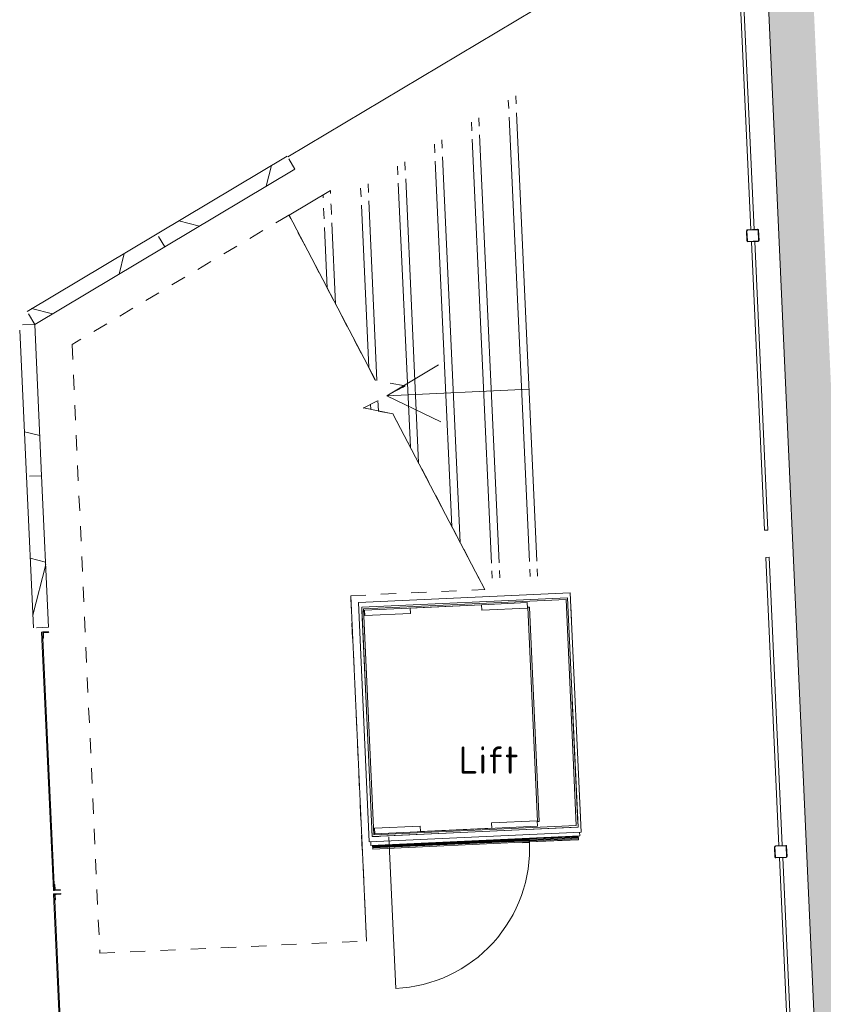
# Model space of a CAD drawing. Header units: metres. Extents: x 127444 to 127966, y 464485 to 464708.
# Tile 399 of 425: x 127898.12 to 127903.42, y 464695.74 to 464702.24. Entities that reach past the tile are written whole.
import ezdxf

# ---------------------------------------------------------------- set-up
doc = ezdxf.new("R2010")
doc.units = ezdxf.units.M
doc.linetypes.add('Dash - Tight', pattern=[0.0045, 0.003, -0.0015])
doc.layers.get('0').update_dxf_attribs({"lineweight": 25})
for name, color, linetype, lineweight in [('A-DETL', 255, 'Continuous', 9), ('A-DETL-THIN', 151, 'Continuous', 9), ('A-FLOR', 192, 'Continuous', 9), ('A-FLOR-HRAL-MBND', 5, 'Continuous', 9), ('A-GENM', 7, 'Continuous', 9), ('A-GLAZ-CURT', 52, 'Continuous', 9), ('A-WALL', 113, 'Continuous', 9), ('B-WE-VH-VERHARDING_BETONSTRAATSTEEN-A-200', 8, 'Continuous', 9), ('G-ANNO-TEXT', 231, 'Continuous', 9), ('G-IMPT', 8, 'Continuous', 9), ('N-WE-GR-BOMENZAND-A-100', 32, 'Continuous', 18), ('Q-SPCQ', 91, 'Continuous', 9), ('S-COLS', 52, 'Continuous', 9), ('S-STRS', 31, 'Continuous', 9), ('S-STRS-MBND', 31, 'Continuous', 9)]:
    doc.layers.add(name, color=color, linetype=linetype, lineweight=lineweight)
doc.styles.add('ISOCPEUR_2', font='isocpeur.ttf', dxfattribs={"height": 0.18})
pattern_1 = [(165.816, (127962.79504, 464656.7747), (-0.196029, -0.775611), []), (255.816, (127962.79504, 464656.7747), (0.775611, -0.196029), [])]

# ---------------------------------------------------------------- blocks, each defined once
blk = doc.blocks.new('Chainlink_Fence - Chainlink_Fence-4383819--2_00_00')
at = {"layer": 'A-GENM'}
for points in [[(0, 40), (0, 0), (40, 0), (36.1, 4), (8.6, 4.6), (5.8, 5.8), (4, 10), (4, 37)], [(1708, 40), (1704, 37), (1703.4, 8.6), (1702.2, 5.8), (1698, 4), (1671, 4), (1668, 0), (1708, 0), (1708, 33.9)]]:
    blk.add_hatch(color=256, dxfattribs=at).paths.add_polyline_path(points)
at = {"layer": 'A-GENM', "lineweight": 13}
for p, q in [((0, 0), (0, -7)), ((1668, 0), (40, 0)), ((1708, -7), (1708, 0)), ((0, -7), (1708, -7))]:
    blk.add_line(p, q, dxfattribs=at)
at = {"layer": 'S-COLS'}
for p, q in [((1, 40), (0, 40)), ((0, 40), (0, 0)), ((0, 0), (40, 0)), ((4, 10), (4, 37)), ((37, 4), (10, 4)), ((40, 0), (40, 1)), ((1668, 0), (1668, 1)), ((1671, 4), (1698, 4)), ((1704, 10), (1704, 37)), ((1707, 40), (1708, 40)), ((1708, 40), (1708, 0)), ((1708, 0), (1668, 0))]:
    blk.add_line(p, q, dxfattribs=at)
for centre, radius, start, end in [((1, 37), 3, 0, 90), ((10, 10), 6, 180, 270), ((37, 1), 3, 0, 90), ((1671, 1), 3, 90, 180), ((1698, 10), 6, 270, 360), ((1707, 37), 3, 90, 180)]:
    blk.add_arc(centre, radius, start, end, dxfattribs=at)
blk = doc.blocks.new('Railing - Railing-3692616--2_00_00')
at = {"layer": 'A-FLOR-HRAL-MBND'}
for p, q in [((36971.1, 77333.9), (36031.6, 75582)), ((36971.1, 77333.9), (36031.6, 75582)), ((36031.6, 75582), (35892.8, 75323.2)), ((36031.6, 75582), (35892.8, 75323.2))]:
    blk.add_line(p, q, dxfattribs=at)
blk = doc.blocks.new('28_3B_staal - kolom - buis vierkant koud - K80x80x3-4850961--2_00_00')
at = {"layer": 'S-COLS'}
h = blk.add_hatch(color=256, dxfattribs=at)
h.paths.add_polyline_path([(38.2, 38.2), (34, 40), (-35.3, 39.5), (-38.5, 37.6), (-40, 32.4), (-39.5, -35.3), (-37.2, -38.7), (-34, -40), (34, -40), (38.5, -37.6), (40, -34), (39.5, 35.3)])
h.paths.add_polyline_path([(36.1, 36.1), (37, 31.4), (36.1, -36.1), (34, -37), (-36.1, -36.1), (-37, -34), (-36.1, 36.1), (-32.4, 37), (36.1, 36.1)])
for p, q in [((-40, 34), (-40, -34)), ((-37, -34), (-37, 34)), ((34, 40), (-34, 40)), ((-34, 37), (34, 37)), ((37, 34), (37, -34)), ((40, -34), (40, 34)), ((34, -37), (-34, -37)), ((-34, -40), (34, -40))]:
    blk.add_line(p, q, dxfattribs=at)
for centre, radius, start, end in [((-34, 34), 6, 90, 180), ((-34, 34), 3, 90, 180), ((34, 34), 6, 360, 90), ((34, 34), 3, 0, 90), ((-34, -34), 6, 180, 270), ((-34, -34), 3, 180, 270), ((34, -34), 3, 270, 0), ((34, -34), 6, 270, 360)]:
    blk.add_arc(centre, radius, start, end, dxfattribs=at)
blk = doc.blocks.new('Bim-L004122705-2023-01-30-153103-LOD-300 - LDXHole-4274621--2_00_00')
at = {"layer": 'Q-SPCQ'}
for p, q in [((-690, -12.5), (-690, 12.5)), ((690, -12.5), (690, 12.5)), ((-690, -12.5), (690, -12.5))]:
    blk.add_line(p, q, dxfattribs=at)
blk = doc.blocks.new('Bim-L004122705-2023-01-30-153103-LOD-300 - LDXHole-4274615--2_00_00')
at = {"layer": 'Q-SPCQ'}
for p, q in [((-699.8, -790), (-699.8, 790)), ((-699.8, 790), (699.8, 790)), ((699.8, -790), (699.8, 790)), ((-699.8, -790), (699.8, -790))]:
    blk.add_line(p, q, dxfattribs=at)
blk = doc.blocks.new('Bim-L004122705-2023-01-30-153103-LOD-300 - LDXLandingDoor-4274605--2_00_00')
at = {"layer": 'G-IMPT'}
for p, q in [((-566.7, -17.3), (-566.7, -13.5)), ((-566.7, -18.9), (-566.7, -17.3)), ((-566.7, -17.3), (465.9, -17.3)), ((-566.7, -23.5), (-566.7, -18.9)), ((-566.7, -18.9), (465.9, -18.9)), ((-566.7, -24.7), (-566.7, -23.5)), ((-566.7, -23.5), (465.9, -23.5)), ((-566.7, -29.3), (-566.7, -24.7)), ((-566.7, -24.7), (465.9, -24.7)), ((-566.7, -30.9), (-566.7, -29.3)), ((-566.7, -29.3), (465.9, -29.3)), ((-566.7, -38.1), (-566.7, -30.9)), ((-566.7, -30.9), (465.9, -30.9)), ((-566.7, -38.4), (-566.7, -38.1)), ((-566.7, -38.1), (465.9, -38.1)), ((-566.7, -38.4), (-566.7, -38.5)), ((-566.7, -38.5), (-566.7, -38.4)), ((-566.7, -38.4), (465.9, -38.4)), ((-566.7, -38.5), (-566.7, -38.5)), ((-566.7, -38.5), (465.9, -38.5)), ((-566.7, -38.5), (465.9, -38.5)), ((425.4, -43), (425.4, -40.5)), ((425.4, -40.5), (465.9, -40.5)), ((425.4, -43), (468.4, -43)), ((465.9, -40.5), (465.9, -13.5)), ((468.4, -13.5), (468.4, -43)), ((468.4, -17.3), (792.3, -17.3)), ((468.4, -18.9), (792.3, -18.9)), ((468.4, -23.5), (792.3, -23.5)), ((468.4, -24.7), (792.3, -24.7)), ((468.4, -29.3), (792.3, -29.3)), ((468.4, -30.9), (792.3, -30.9)), ((468.4, -38.1), (792.3, -38.1)), ((468.4, -38.4), (792.3, -38.4)), ((468.4, -38.5), (792.3, -38.5)), ((468.4, -38.5), (792.3, -38.5)), ((792.3, -13.7), (792.3, -17.3)), ((792.3, -17.3), (792.3, -18.9)), ((792.3, -18.9), (792.3, -23.5)), ((792.3, -23.5), (792.3, -24.7)), ((792.3, -24.7), (792.3, -29.3)), ((792.3, -29.3), (792.3, -30.9)), ((792.3, -30.9), (792.3, -38.1)), ((792.3, -38.1), (792.3, -38.4)), ((792.3, -38.4), (792.3, -38.5)), ((792.3, -38.5), (792.3, -38.4)), ((792.3, -38.5), (792.3, -38.5))]:
    blk.add_line(p, q, dxfattribs=at)
blk = doc.blocks.new('Bim-L004122705-2023-01-30-153103-LOD-300 - LDXShaft-4274599--2_00_00')
at = {"layer": 'G-IMPT'}
for p, q in [((20.4, 1504.6), (20.4, 1547.6)), ((20.5, 1525.5), (20.5, 864.8)), ((1380.6, 1547.6), (1380.6, 1504.6)), ((1399.6, 1472.3), (1399.6, 1475)), ((1399.6, 1475), (1399.6, 1472.3)), ((1399.6, 1472.3), (1399.6, 1475)), ((1399.6, 1475), (1399.6, 1472.3)), ((1399.6, 1472.3), (1399.6, 1475)), ((1399.6, 1475), (1399.6, 1472.3)), ((1399.6, 1464.7), (1399.6, 1472.3)), ((1399.6, 1472.3), (1399.6, 1464.7)), ((1399.6, 1464.7), (1399.6, 1472.3)), ((1399.6, 1472.3), (1399.6, 1464.7)), ((1399.6, 1464.7), (1399.6, 1472.3)), ((1399.6, 1472.3), (1399.6, 1464.7)), ((1399.6, 1453.4), (1399.6, 1464.7)), ((1399.6, 1464.7), (1399.6, 1453.4)), ((1399.6, 1453.4), (1399.6, 1464.7)), ((1399.6, 1464.7), (1399.6, 1453.4)), ((1399.6, 1453.4), (1399.6, 1464.7)), ((1399.6, 1464.7), (1399.6, 1453.4)), ((1399.6, 1440), (1399.6, 1453.4)), ((1399.6, 1440), (1399.6, 1453.4)), ((1399.6, 1440), (1399.6, 1453.4)), ((1399.6, 1440), (1399.6, 1453.4)), ((1399.6, 1440), (1399.6, 1453.4)), ((1399.6, 1440), (1399.6, 1453.4)), ((1399.6, 1440), (1399.6, 1426.6)), ((1399.6, 1426.6), (1399.6, 1440)), ((1399.6, 1440), (1399.6, 1426.6)), ((1399.6, 1426.6), (1399.6, 1440)), ((1399.6, 1440), (1399.6, 1426.6)), ((1399.6, 1426.6), (1399.6, 1440)), ((1399.6, 1426.6), (1399.6, 1415.3)), ((1399.6, 1415.3), (1399.6, 1426.6)), ((1399.6, 1426.6), (1399.6, 1415.3)), ((1399.6, 1415.3), (1399.6, 1426.6)), ((1399.6, 1426.6), (1399.6, 1415.3)), ((1399.6, 1415.3), (1399.6, 1426.6)), ((1399.6, 1415.3), (1399.6, 1407.7)), ((1399.6, 1407.7), (1399.6, 1415.3)), ((1399.6, 1415.3), (1399.6, 1407.7)), ((1399.6, 1407.7), (1399.6, 1415.3)), ((1399.6, 1415.3), (1399.6, 1407.7)), ((1399.6, 1407.7), (1399.6, 1415.3)), ((1399.6, 1407.7), (1399.6, 1405)), ((1399.6, 1405), (1399.6, 1407.7)), ((1399.6, 1407.7), (1399.6, 1405)), ((1399.6, 1405), (1399.6, 1407.7)), ((1399.6, 1407.7), (1399.6, 1405)), ((1399.6, 1405), (1399.6, 1407.7)), ((1380.5, 54.5), (1380.5, 865.1)), ((1399.6, 172.3), (1399.6, 175)), ((1399.6, 175), (1399.6, 172.3)), ((1399.6, 172.3), (1399.6, 175)), ((1399.6, 175), (1399.6, 172.3)), ((1399.6, 172.3), (1399.6, 175)), ((1399.6, 175), (1399.6, 172.3)), ((1399.6, 164.7), (1399.6, 172.3)), ((1399.6, 172.3), (1399.6, 164.7)), ((1399.6, 164.7), (1399.6, 172.3)), ((1399.6, 172.3), (1399.6, 164.7)), ((1399.6, 164.7), (1399.6, 172.3)), ((1399.6, 172.3), (1399.6, 164.7)), ((1399.6, 153.4), (1399.6, 164.7)), ((1399.6, 164.7), (1399.6, 153.4)), ((1399.6, 153.4), (1399.6, 164.7)), ((1399.6, 164.7), (1399.6, 153.4)), ((1399.6, 153.4), (1399.6, 164.7)), ((1399.6, 164.7), (1399.6, 153.4)), ((1399.6, 140), (1399.6, 153.4)), ((1399.6, 140), (1399.6, 153.4)), ((1399.6, 140), (1399.6, 153.4)), ((1399.6, 140), (1399.6, 153.4)), ((1399.6, 140), (1399.6, 153.4)), ((1399.6, 140), (1399.6, 153.4)), ((1399.6, 140), (1399.6, 126.6)), ((1399.6, 126.6), (1399.6, 140)), ((1399.6, 140), (1399.6, 126.6)), ((1399.6, 126.6), (1399.6, 140)), ((1399.6, 140), (1399.6, 126.6)), ((1399.6, 126.6), (1399.6, 140)), ((20.4, 32.4), (20.4, 75.4)), ((1380.6, 75.4), (1380.6, 32.4)), ((1399.6, 126.6), (1399.6, 115.3)), ((1399.6, 115.3), (1399.6, 126.6)), ((1399.6, 126.6), (1399.6, 115.3)), ((1399.6, 115.3), (1399.6, 126.6)), ((1399.6, 126.6), (1399.6, 115.3)), ((1399.6, 115.3), (1399.6, 126.6)), ((1399.6, 115.3), (1399.6, 107.7)), ((1399.6, 107.7), (1399.6, 115.3)), ((1399.6, 115.3), (1399.6, 107.7)), ((1399.6, 107.7), (1399.6, 115.3)), ((1399.6, 115.3), (1399.6, 107.7)), ((1399.6, 107.7), (1399.6, 115.3)), ((1399.6, 107.7), (1399.6, 105)), ((1399.6, 105), (1399.6, 107.7)), ((1399.6, 107.7), (1399.6, 105)), ((1399.6, 105), (1399.6, 107.7)), ((1399.6, 107.7), (1399.6, 105)), ((1399.6, 105), (1399.6, 107.7)), ((20.4, 32.4), (63.4, 32.4)), ((29, 32.5), (1372, 32.5)), ((1337.6, 32.4), (1380.6, 32.4))]:
    blk.add_line(p, q, dxfattribs=at)
blk = doc.blocks.new('Bim-L004122705-2023-01-30-153103-LOD-300 - Bim-L004122705-2023-01-30-153103-LOD-300-4239242--2_00_00')
for name, p in [('Bim-L004122705-2023-01-30-153103-LOD-300 - LDXHole-4274615--2_00_00', (699.75, 790)), ('Bim-L004122705-2023-01-30-153103-LOD-300 - LDXShaft-4274599--2_00_00', (0, 0)), ('Bim-L004122705-2023-01-30-153103-LOD-300 - LDXHole-4274621--2_00_00', (699, -12.5)), ('Bim-L004122705-2023-01-30-153103-LOD-300 - LDXLandingDoor-4274605--2_00_00', (587.2, -11.5))]:
    blk.add_blockref(name, p)
blk = doc.blocks.new('entrance')
at = {"layer": 'A-GLAZ-CURT'}
h = blk.add_hatch(dxfattribs=at)
h.set_pattern_fill('FP_19', color=256, scale=0.001, angle=-149.18362, style=0, pattern_type=2)
h.set_pattern_definition([(165.8164, (127962.79504, 464656.7747), (-0.196024, -0.775612), []), (255.8164, (127962.79504, 464656.7747), (0.775612, -0.196024), [])])
h.paths.add_polyline_path([(127899.9101, 464701.2908), (127899.8821, 464701.3377), (127899.0233, 464700.8254), (127899.0744, 464700.7398), (127899.9332, 464701.2521)])
h = blk.add_hatch(dxfattribs=at)
h.set_pattern_fill('FP_20', color=256, scale=0.001, angle=-149.18362, style=0, pattern_type=2)
h.set_pattern_definition([(165.8164, (127962.79504, 464656.7747), (-0.196024, -0.775612), []), (255.8164, (127962.79504, 464656.7747), (0.775612, -0.196024), [])])
h.paths.add_polyline_path([(127899.0233, 464700.8255), (127898.1651, 464700.3136), (127898.2162, 464700.2279), (127899.0744, 464700.7398), (127899.0513, 464700.7785)])
h = blk.add_hatch(dxfattribs=at)
h.set_pattern_fill('FP_17', color=256, scale=0.001, angle=-87.39199, style=0, pattern_type=2)
h.set_pattern_definition(pattern_1)
h.paths.add_polyline_path([(127898.2162, 464700.2279), (127898.1168, 464700.2234), (127898.1623, 464699.2244), (127898.2617, 464699.229), (127898.2188, 464700.171)])
h = blk.add_hatch(dxfattribs=at)
h.set_pattern_fill('FP_18', color=256, scale=0.001, angle=-87.39199, style=0, pattern_type=2)
h.set_pattern_definition(pattern_1)
h.paths.add_polyline_path([(127898.2617, 464699.229), (127898.1623, 464699.2244), (127898.2078, 464698.2255), (127898.3072, 464698.23), (127898.2623, 464699.2163)])
at = {"layer": 'A-DETL', "linetype": 'Dash - Tight', "lineweight": 13}
for p, q in [((127899.8937, 464700.9491), (127898.4625, 464700.0954)), ((127900.4635, 464699.8603), (127899.8937, 464700.9491)), ((127898.4625, 464700.0954), (127898.6458, 464696.0778)), ((127900.3843, 464699.6756), (127900.6606, 464699.8213)), ((127900.6606, 464699.8213), (127900.4635, 464699.8603)), ((127900.5805, 464699.6368), (127900.3843, 464699.6756)), ((127901.1871, 464698.4778), (127900.5805, 464699.6368)), ((127900.3013, 464698.4374), (127901.1871, 464698.4778)), ((127900.4053, 464696.1581), (127900.3013, 464698.4374)), ((127898.6458, 464696.0778), (127900.4053, 464696.1581))]:
    blk.add_line(p, q, dxfattribs=at)
at = {"layer": 'A-DETL-THIN'}
for p, q in [((127900.5387, 464699.757), (127900.8798, 464699.9605)), ((127900.5387, 464699.757), (127900.8969, 464699.5854)), ((127901.4784, 464699.7999), (127900.5393, 464699.7571)), ((127901.7327, 464698.4232), (127900.3741, 464698.3613)), ((127900.3857, 464698.3505), (127901.7222, 464698.4114)), ((127900.3924, 464698.3429), (127901.1646, 464698.378)), ((127901.1647, 464698.3771), (127900.6942, 464698.3556)), ((127901.1646, 464698.378), (127901.4664, 464698.3919)), ((127901.1663, 464698.3421), (127901.1646, 464698.378)), ((127901.4664, 464698.3919), (127901.4681, 464698.3559)), ((127901.7222, 464698.4114), (127901.7902, 464696.92)), ((127901.8016, 464696.9098), (127901.7327, 464698.4232)), ((127900.3741, 464698.3613), (127900.443, 464696.8479)), ((127900.4536, 464696.8591), (127900.3857, 464698.3505)), ((127900.3941, 464698.3069), (127900.3924, 464698.3429)), ((127900.6958, 464698.3207), (127900.3941, 464698.3069)), ((127900.6942, 464698.3566), (127900.6958, 464698.3207)), ((127901.4681, 464698.3559), (127901.1663, 464698.3421)), ((127901.4703, 464698.3609), (127901.4812, 464698.3614)), ((127901.5347, 464696.9474), (127901.4703, 464698.3609)), ((127901.4812, 464698.3614), (127901.5456, 464696.9479)), ((127901.5319, 464696.9524), (127901.2303, 464696.9386)), ((127901.5335, 464696.9161), (127901.5319, 464696.9524)), ((127901.5456, 464696.9479), (127901.5347, 464696.9474)), ((127900.443, 464696.8479), (127901.8016, 464696.9098)), ((127901.7902, 464696.92), (127900.4536, 464696.8591)), ((127900.458, 464696.9034), (127900.7597, 464696.9171)), ((127900.4596, 464696.8671), (127900.458, 464696.9034)), ((127901.5335, 464696.9161), (127900.4596, 464696.8671)), ((127900.7597, 464696.9171), (127900.7614, 464696.8809)), ((127901.2319, 464696.9036), (127900.7613, 464696.8822)), ((127901.2303, 464696.9386), (127901.2319, 464696.9023)), ((127900.5529, 464696.8453), (127900.5985, 464695.8458))]:
    blk.add_line(p, q, dxfattribs=at)
blk.add_arc((127900.5564, 464696.7704), 0.9256, 272.60816, 2.84644, dxfattribs=at)
at = {"layer": 'A-GLAZ-CURT'}
for p, q in [((127899.8821, 464701.3377), (127899.0233, 464700.8255)), ((127899.9332, 464701.2521), (127899.8922, 464701.3208)), ((127899.0744, 464700.7398), (127899.9332, 464701.2521)), ((127899.0233, 464700.8255), (127898.1651, 464700.3136)), ((127899.0744, 464700.7398), (127899.0334, 464700.8085)), ((127899.0334, 464700.8085), (127899.0744, 464700.7398)), ((127898.2162, 464700.2279), (127899.0744, 464700.7398)), ((127898.1752, 464700.2966), (127898.2162, 464700.2279)), ((127898.2162, 464700.2279), (127898.1363, 464700.2243)), ((127898.2617, 464699.229), (127898.2162, 464700.2279)), ((127898.1183, 464700.1894), (127898.1623, 464699.2244)), ((127898.1623, 464699.2244), (127898.2078, 464698.2255)), ((127898.1818, 464699.2253), (127898.2617, 464699.229)), ((127898.2617, 464699.229), (127898.1818, 464699.2253)), ((127898.3072, 464698.23), (127898.2617, 464699.229)), ((127898.2273, 464698.2263), (127898.3072, 464698.23))]:
    blk.add_line(p, q, dxfattribs=at)
at = {"layer": 'A-WALL', "lineweight": 18}
for p, q in [((127902.8551, 464702.757), (127902.9418, 464700.8534)), ((127902.9638, 464700.8544), (127902.8771, 464702.758)), ((127902.9455, 464700.7735), (127903.0322, 464698.8699)), ((127903.0542, 464698.8709), (127902.9675, 464700.7745)), ((127903.0322, 464698.8699), (127903.0542, 464698.8709)), ((127903.0629, 464698.6911), (127903.041, 464698.6901)), ((127903.041, 464698.6901), (127903.1276, 464696.7876)), ((127903.1496, 464696.7886), (127903.0629, 464698.6911)), ((127903.1313, 464696.7077), (127903.218, 464694.8042)), ((127903.2399, 464694.8052), (127903.1532, 464696.7087))]:
    blk.add_line(p, q, dxfattribs=at)
at = {"layer": 'S-STRS'}
for p, q in [((127901.3438, 464701.6514), (127901.3413, 464701.7078)), ((127901.3924, 464701.6832), (127901.39, 464701.7368)), ((127901.5301, 464698.6654), (127901.3951, 464701.6238)), ((127901.1002, 464701.5061), (127901.0976, 464701.5625)), ((127901.1489, 464701.5352), (127901.1463, 464701.5915)), ((127901.4802, 464698.6631), (127901.3464, 464701.5948)), ((127900.9053, 464701.3899), (127900.9027, 464701.4462)), ((127901.2305, 464698.6517), (127901.1028, 464701.4494)), ((127901.2804, 464698.654), (127901.1515, 464701.4785)), ((127900.8566, 464701.3608), (127900.854, 464701.4171)), ((127900.6617, 464701.2445), (127900.6591, 464701.3009)), ((127900.9691, 464698.8944), (127900.8592, 464701.3041)), ((127901.024, 464698.7895), (127900.9079, 464701.3332)), ((127900.6129, 464701.2155), (127900.6104, 464701.2718)), ((127900.7498, 464699.3137), (127900.6642, 464701.1879)), ((127900.1672, 464701.1123), (127899.8942, 464700.9494)), ((127900.1681, 464701.0923), (127900.1672, 464701.1123)), ((127900.3693, 464701.0701), (127900.3667, 464701.1265)), ((127900.418, 464701.0992), (127900.4155, 464701.1555)), ((127900.6949, 464699.4185), (127900.6155, 464701.1588)), ((127900.1194, 464701.0632), (127900.1185, 464701.0832)), ((127900.4747, 464699.8581), (127900.4206, 464701.0425)), ((127900.1257, 464700.9248), (127900.1225, 464700.9952)), ((127900.1718, 464701.0102), (127900.1712, 464701.0242)), ((127900.1744, 464700.9539), (127900.1718, 464701.0102)), ((127900.4208, 464699.9427), (127900.3719, 464701.0135)), ((127900.1466, 464700.4669), (127900.1283, 464700.8681)), ((127900.2014, 464700.362), (127900.177, 464700.8972)), ((127900.4334, 464699.6667), (127900.4318, 464699.7006)), ((127900.4839, 464699.6569), (127900.4807, 464699.7264)), ((127901.235, 464698.5524), (127901.2327, 464698.6018)), ((127901.2849, 464698.5546), (127901.2827, 464698.604)), ((127901.4847, 464698.5638), (127901.4825, 464698.6132)), ((127901.5347, 464698.566), (127901.5324, 464698.6154))]:
    blk.add_line(p, q, dxfattribs=at)
at = {"layer": 'S-STRS-MBND'}
for p, q in [((127899.8942, 464700.9494), (127900.4639, 464699.8602)), ((127900.6606, 464699.8213), (127900.6434, 464699.8123)), ((127900.3853, 464699.6761), (127900.5801, 464699.6381)), ((127900.5801, 464699.6381), (127901.1502, 464698.5482))]:
    blk.add_line(p, q, dxfattribs=at)
at = {"layer": 'A-FLOR-HRAL-MBND', "xscale": 0.001, "yscale": 0.001, "zscale": 0.001, "rotation": 30.81638242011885}
blk.add_blockref('Railing - Railing-3692616--2_00_00', (127908.1676, 464613.0821), dxfattribs=at)
at = {"layer": 'A-GENM', "xscale": 0.001, "yscale": 0.001, "zscale": 0.001, "rotation": 272.6080102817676}
for p in [(127898.2686, 464698.198), (127898.3473, 464696.4699)]:
    blk.add_blockref('Chainlink_Fence - Chainlink_Fence-4383819--2_00_00', p, dxfattribs=at)
at = {"layer": 'Q-SPCQ', "xscale": 0.001, "yscale": 0.001, "zscale": 0.001, "rotation": 2.612857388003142}
blk.add_blockref('Bim-L004122705-2023-01-30-153103-LOD-300 - Bim-L004122705-2023-01-30-153103-LOD-300-4239242--2_00_00', (127900.4241, 464696.8142), dxfattribs=at)
at = {"layer": 'S-COLS', "xscale": 0.001, "yscale": 0.001, "zscale": 0.001, "rotation": 2.608010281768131}
for p in [(127902.9546, 464700.8139), (127903.1398, 464696.7482)]:
    blk.add_blockref('28_3B_staal - kolom - buis vierkant koud - K80x80x3-4850961--2_00_00', p, dxfattribs=at)
at = {"layer": 'G-ANNO-TEXT', "insert": (127901.0143, 464697.4428), "char_height": 0.18, "width": 0.489029, "attachment_point": 1, "style": 'ISOCPEUR_2'}
blk.add_mtext('Lift', dxfattribs=at)

msp = doc.modelspace()

# ---------------------------------------------------------------- hatches: boundary and pattern name
at = {"layer": 'B-WE-VH-VERHARDING_BETONSTRAATSTEEN-A-200'}
h = msp.add_hatch(dxfattribs=at)
h.set_pattern_fill('AVH-BSS_KEIFORMAAT_ELLEBOOG-SO', color=256, angle=1, pattern_type=2)
h.set_pattern_definition([(31.81611, (127908.58607, 464613.06392), (0.03386772, 0.14457862), [0.315, -0.105]), (301.81611, (127908.47536, 464613.24236), (0.03386772, 0.14457862), [0.315, -0.105])])
h.paths.add_polyline_path([(127940.5792, 464651.6631), (127937.6593, 464649.9213), (127938.0179, 464649.3202), (127940.9378, 464651.0619)], flags=16)
h.paths.add_polyline_path([(127944.2228, 464653.0214), (127943.8642, 464653.6226), (127940.9442, 464651.8808), (127941.3028, 464651.2797)], flags=16)
edge = h.paths.add_edge_path(flags=16)
edge.add_arc((127917.881, 464700.4711), 0.4, 30.81485, 210.81485)
edge.add_line((127917.5375, 464700.2662), (127921.3795, 464693.825))
edge.add_arc((127921.723, 464694.0299), 0.4, 210.81485, 390.81485)
edge.add_line((127922.0666, 464694.2348), (127918.2246, 464700.676))
edge = h.paths.add_edge_path()
edge.add_line((127929.25, 464697.5358), (127928.8033, 464697.2694))
edge.add_line((127928.8033, 464697.2694), (127928.6267, 464697.5655))
edge.add_line((127928.6267, 464697.5655), (127924.4142, 464695.0527))
edge.add_line((127924.4142, 464695.0527), (127919.9188, 464702.589))
edge.add_arc((127922.4952, 464704.1258), 3, 146.6578, 210.81611, ccw=False)
edge.add_line((127919.989, 464705.7748), (127913.6303, 464701.9818))
edge.add_arc((127913.3392, 464701.5753), 0.5, 30.81621, 54.39424, ccw=False)
edge.add_line((127913.7686, 464701.8314), (127919.6086, 464692.0409))
edge.add_arc((127919.1741, 464691.7839), 0.5048, -52.95251, 30.60579, ccw=False)
edge.add_line((127919.4782, 464691.381), (127915.6522, 464689.0988))
edge.add_line((127915.6522, 464689.0988), (127916.2004, 464688.1798))
edge.add_line((127916.2004, 464688.1798), (127915.5992, 464687.8212))
edge.add_line((127915.5992, 464687.8212), (127915.051, 464688.7403))
edge.add_line((127915.051, 464688.7403), (127913.2042, 464687.6387))
edge.add_line((127913.2042, 464687.6387), (127914.8926, 464684.7621))
edge.add_line((127914.8926, 464684.7621), (127915.5918, 464684.7939))
edge.add_line((127915.5918, 464684.7939), (127915.6333, 464683.883))
edge.add_line((127915.6333, 464683.883), (127917.341, 464684.9012))
edge.add_line((127917.341, 464684.9012), (127916.7775, 464685.8459))
edge.add_line((127916.7775, 464685.8459), (127917.3787, 464686.2045))
edge.add_line((127917.3787, 464686.2045), (127918.5057, 464684.3151))
edge.add_line((127918.5057, 464684.3151), (127917.9045, 464683.9565))
edge.add_line((127917.9045, 464683.9565), (127919.0828, 464681.9812))
edge.add_line((127919.0828, 464681.9812), (127919.6839, 464682.3398))
edge.add_line((127919.6839, 464682.3398), (127921.4257, 464679.4199))
edge.add_line((127921.4257, 464679.4199), (127920.8245, 464679.0613))
edge.add_line((127920.8245, 464679.0613), (127922.0028, 464677.086))
edge.add_line((127922.0028, 464677.086), (127922.604, 464677.4446))
edge.add_line((127922.604, 464677.4446), (127923.731, 464675.5552))
edge.add_line((127923.731, 464675.5552), (127923.1298, 464675.1966))
edge.add_line((127923.1298, 464675.1966), (127924.6154, 464672.706))
edge.add_line((127924.6154, 464672.706), (127925.2166, 464673.0646))
edge.add_line((127925.2166, 464673.0646), (127926.3436, 464671.1752))
edge.add_line((127926.3436, 464671.1752), (127927.8293, 464668.6847))
edge.add_line((127927.8293, 464668.6847), (127928.9563, 464666.7953))
edge.add_line((127928.9563, 464666.7953), (127930.4419, 464664.3047))
edge.add_line((127930.4419, 464664.3047), (127931.5689, 464662.4153))
edge.add_line((127931.5689, 464662.4153), (127930.9678, 464662.0567))
edge.add_line((127930.9678, 464662.0567), (127932.4534, 464659.5661))
edge.add_line((127932.4534, 464659.5661), (127933.0546, 464659.9247))
edge.add_line((127933.0546, 464659.9247), (127934.1816, 464658.0354))
edge.add_line((127934.1816, 464658.0354), (127933.5804, 464657.6768))
edge.add_line((127933.5804, 464657.6768), (127933.9006, 464657.14))
edge.add_line((127933.9006, 464657.14), (127935.4722, 464658.0775))
edge.add_line((127935.4722, 464658.0775), (127936.5993, 464656.1881))
edge.add_line((127936.5993, 464656.1881), (127934.7099, 464655.0611))
edge.add_line((127934.7099, 464655.0611), (127933.967, 464656.3063))
edge.add_line((127933.967, 464656.3063), (127931.2618, 464654.6926))
edge.add_line((127931.2618, 464654.6926), (127931.6204, 464654.0915))
edge.add_line((127931.6204, 464654.0915), (127931.0192, 464653.7329))
edge.add_line((127931.0192, 464653.7329), (127930.6607, 464654.3341))
edge.add_line((127930.6607, 464654.3341), (127926.9521, 464652.1219))
edge.add_line((127926.9521, 464652.1219), (127930.1851, 464645.463))
edge.add_line((127930.1851, 464645.463), (127936.1993, 464649.0505))
edge.add_line((127936.1993, 464649.0505), (127936.5579, 464648.4493))
edge.add_line((127936.5579, 464648.4493), (127921.0133, 464639.1769))
edge.add_line((127921.0133, 464639.1769), (127920.8468, 464639.4561))
edge.add_line((127920.8468, 464639.4561), (127918.3562, 464637.9704))
edge.add_line((127918.3562, 464637.9704), (127918.907, 464637.0472))
edge.add_line((127918.907, 464637.0472), (127917.0176, 464635.9202))
edge.add_line((127917.0176, 464635.9202), (127916.4669, 464636.8434))
edge.add_line((127916.4669, 464636.8434), (127913.9763, 464635.3578))
edge.add_line((127913.9763, 464635.3578), (127914.1428, 464635.0787))
edge.add_line((127914.1428, 464635.0787), (127912.2534, 464633.9516))
edge.add_line((127912.2534, 464633.9516), (127915.1146, 464629.155))
edge.add_line((127915.1146, 464629.155), (127902.7219, 464621.7627))
edge.add_line((127902.7219, 464621.7627), (127903.5901, 464620.3072))
edge.add_line((127903.5901, 464620.3072), (127904.0882, 464620.6043))
edge.add_line((127904.0882, 464620.6043), (127904.4468, 464620.0031))
edge.add_line((127904.4468, 464620.0031), (127903.9487, 464619.706))
edge.add_line((127903.9487, 464619.706), (127905.6905, 464616.786))
edge.add_line((127905.6905, 464616.786), (127906.1886, 464617.0832))
edge.add_line((127906.1886, 464617.0832), (127906.5472, 464616.482))
edge.add_line((127906.5472, 464616.482), (127906.0491, 464616.1849))
edge.add_line((127906.0491, 464616.1849), (127907.7908, 464613.2649))
edge.add_line((127907.7908, 464613.2649), (127908.2889, 464613.562))
edge.add_line((127908.2889, 464613.562), (127908.5861, 464613.0639))
edge.add_line((127908.5861, 464613.0639), (127911.6778, 464614.9081))
edge.add_line((127911.6778, 464614.9081), (127911.3807, 464615.4063))
edge.add_line((127911.3807, 464615.4063), (127922.0729, 464621.7842))
edge.add_line((127922.0729, 464621.7842), (127922.3701, 464621.2861))
edge.add_line((127922.3701, 464621.2861), (127924.8606, 464622.7717))
edge.add_line((127924.8606, 464622.7717), (127924.5635, 464623.2698))
edge.add_line((127924.5635, 464623.2698), (127926.4529, 464624.3968))
edge.add_line((127926.4529, 464624.3968), (127926.75, 464623.8987))
edge.add_line((127926.75, 464623.8987), (127929.2406, 464625.3844))
edge.add_line((127929.2406, 464625.3844), (127928.9435, 464625.8825))
edge.add_line((127928.9435, 464625.8825), (127930.8329, 464627.0095))
edge.add_line((127930.8329, 464627.0095), (127931.13, 464626.5114))
edge.add_line((127931.13, 464626.5114), (127933.6206, 464627.997))
edge.add_line((127933.6206, 464627.997), (127933.3234, 464628.4951))
edge.add_line((127933.3234, 464628.4951), (127935.2128, 464629.6221))
edge.add_line((127935.2128, 464629.6221), (127935.5099, 464629.124))
edge.add_line((127935.5099, 464629.124), (127938.0005, 464630.6097))
edge.add_line((127938.0005, 464630.6097), (127937.9698, 464630.6612))
edge.add_line((127937.9698, 464630.6612), (127938.6139, 464631.0454))
edge.add_line((127938.6139, 464631.0454), (127938.3475, 464631.492))
edge.add_line((127938.3475, 464631.492), (127938.9487, 464631.8506))
edge.add_line((127938.9487, 464631.8506), (127939.2151, 464631.404))
edge.add_line((127939.2151, 464631.404), (127942.9938, 464633.658))
edge.add_line((127942.9938, 464633.658), (127942.7275, 464634.1046))
edge.add_line((127942.7275, 464634.1046), (127943.3286, 464634.4632))
edge.add_line((127943.3286, 464634.4632), (127943.595, 464634.0166))
edge.add_line((127943.595, 464634.0166), (127947.3738, 464636.2707))
edge.add_line((127947.3738, 464636.2707), (127947.1074, 464636.7173))
edge.add_line((127947.1074, 464636.7173), (127947.7086, 464637.0759))
edge.add_line((127947.7086, 464637.0759), (127947.975, 464636.6293))
edge.add_line((127947.975, 464636.6293), (127951.7538, 464638.8833))
edge.add_line((127951.7538, 464638.8833), (127951.4874, 464639.3299))
edge.add_line((127951.4874, 464639.3299), (127952.0886, 464639.6885))
edge.add_line((127952.0886, 464639.6885), (127952.3549, 464639.2419))
edge.add_line((127952.3549, 464639.2419), (127956.1337, 464641.496))
edge.add_line((127956.1337, 464641.496), (127955.8673, 464641.9426))
edge.add_line((127955.8673, 464641.9426), (127956.4685, 464642.3012))
edge.add_line((127956.4685, 464642.3012), (127956.7349, 464641.8546))
edge.add_line((127956.7349, 464641.8546), (127960.5137, 464644.1087))
edge.add_line((127960.5137, 464644.1087), (127960.2473, 464644.5552))
edge.add_line((127960.2473, 464644.5552), (127960.6939, 464644.8216))
edge.add_line((127960.6939, 464644.8216), (127959.28, 464647.192))
edge.add_line((127959.28, 464647.192), (127958.8334, 464646.9256))
edge.add_line((127958.8334, 464646.9256), (127958.4748, 464647.5268))
edge.add_line((127958.4748, 464647.5268), (127958.9214, 464647.7931))
edge.add_line((127958.9214, 464647.7931), (127958.8753, 464647.8704))
edge.add_line((127958.8753, 464647.8704), (127958.8366, 464647.8474))
edge.add_line((127958.8366, 464647.8474), (127958.2987, 464648.7491))
edge.add_line((127958.2987, 464648.7491), (127958.3374, 464648.7722))
edge.add_line((127958.3374, 464648.7722), (127958.2913, 464648.8495))
edge.add_line((127958.2913, 464648.8495), (127957.8447, 464648.5831))
edge.add_line((127957.8447, 464648.5831), (127957.4861, 464649.1843))
edge.add_line((127957.4861, 464649.1843), (127957.9327, 464649.4506))
edge.add_line((127957.9327, 464649.4506), (127955.5249, 464653.4871))
edge.add_line((127955.5249, 464653.4871), (127955.0784, 464653.2207))
edge.add_line((127955.0784, 464653.2207), (127954.7198, 464653.8219))
edge.add_line((127954.7198, 464653.8219), (127955.1663, 464654.0882))
edge.add_line((127955.1663, 464654.0882), (127952.7637, 464658.1161))
edge.add_line((127952.7637, 464658.1161), (127952.3171, 464657.8497))
edge.add_line((127952.3171, 464657.8497), (127951.9585, 464658.4509))
edge.add_line((127951.9585, 464658.4509), (127952.4051, 464658.7173))
edge.add_line((127952.4051, 464658.7173), (127950.1511, 464662.4961))
edge.add_line((127950.1511, 464662.4961), (127949.7045, 464662.2297))
edge.add_line((127949.7045, 464662.2297), (127949.3459, 464662.8308))
edge.add_line((127949.3459, 464662.8308), (127949.7925, 464663.0972))
edge.add_line((127949.7925, 464663.0972), (127947.5385, 464666.876))
edge.add_line((127947.5385, 464666.876), (127947.0918, 464666.6096))
edge.add_line((127947.0918, 464666.6096), (127946.7332, 464667.2108))
edge.add_line((127946.7332, 464667.2108), (127947.1798, 464667.4772))
edge.add_line((127947.1798, 464667.4772), (127944.9258, 464671.256))
edge.add_line((127944.9258, 464671.256), (127944.4792, 464670.9896))
edge.add_line((127944.4792, 464670.9896), (127944.1206, 464671.5908))
edge.add_line((127944.1206, 464671.5908), (127944.5672, 464671.8572))
edge.add_line((127944.5672, 464671.8572), (127942.3132, 464675.636))
edge.add_line((127942.3132, 464675.636), (127941.8665, 464675.3695))
edge.add_line((127941.8665, 464675.3695), (127941.5079, 464675.9707))
edge.add_line((127941.5079, 464675.9707), (127941.9546, 464676.2372))
edge.add_line((127941.9546, 464676.2372), (127939.7005, 464680.0159))
edge.add_line((127939.7005, 464680.0159), (127939.2541, 464679.7497))
edge.add_line((127939.2541, 464679.7497), (127938.8951, 464680.3506))
edge.add_line((127938.8951, 464680.3506), (127939.342, 464680.6172))
edge.add_line((127939.342, 464680.6172), (127937.0879, 464684.3959))
edge.add_line((127937.0879, 464684.3959), (127936.6412, 464684.1295))
edge.add_line((127936.6412, 464684.1295), (127936.2826, 464684.7306))
edge.add_line((127936.2826, 464684.7306), (127936.7293, 464684.9971))
edge.add_line((127936.7293, 464684.9971), (127934.4752, 464688.7758))
edge.add_line((127934.4752, 464688.7758), (127934.0286, 464688.5094))
edge.add_line((127934.0286, 464688.5094), (127933.67, 464689.1106))
edge.add_line((127933.67, 464689.1106), (127934.1166, 464689.377))
edge.add_line((127934.1166, 464689.377), (127931.8626, 464693.1558))
edge.add_line((127931.8626, 464693.1558), (127931.4159, 464692.8894))
edge.add_line((127931.4159, 464692.8894), (127931.0573, 464693.4906))
edge.add_line((127931.0573, 464693.4906), (127931.504, 464693.757))
edge.add_line((127931.504, 464693.757), (127929.25, 464697.5358))
h.paths.add_polyline_path([(127958.1496, 464648.7649), (127958.2526, 464648.8264), (127958.8827, 464647.7701), (127958.7797, 464647.7086)], flags=17)
h = msp.add_hatch(dxfattribs=at)
h.set_pattern_fill('AVH-BSS_KEIFORMAAT_ELLEBOOG-SO', color=256, angle=1, pattern_type=2)
h.set_pattern_definition([(1, (2e-09, 52.72539), (0.103151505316, 0.106816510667), [0.315, -0.105]), (271, (-0.00367, 52.93536), (0.103151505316, 0.106816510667), [0.315, -0.105])])
h.paths.add_polyline_path([(127936.6438, 464648.5005), (127936.2852, 464649.1017), (127925.9794, 464642.9543), (127922.5599, 464648.6869), (127922.8605, 464648.8662), (127922.5019, 464649.4673), (127917.3531, 464646.3961), (127917.3034, 464647.2152), (127916.6041, 464647.1833), (127916.7042, 464644.9856), (127917.4035, 464645.0175), (127917.3771, 464645.5954), (127918.0511, 464645.9974), (127921.4706, 464640.2648), (127920.6547, 464639.7781), (127921.0133, 464639.1769)], flags=17)
h.paths.add_polyline_path([(127906.4778, 464630.5065), (127906.1192, 464631.1077), (127904.2299, 464629.9807), (127904.5885, 464629.3795)], flags=16)
h.paths.add_polyline_path([(127914.1428, 464635.0787), (127913.7842, 464635.6798), (127911.8948, 464634.5528), (127912.2534, 464633.9516)], flags=17)
h.paths.add_polyline_path([(127936.6438, 464648.5005), (127936.2852, 464649.1017), (127925.9794, 464642.9543), (127922.5599, 464648.6869), (127922.8605, 464648.8662), (127922.5019, 464649.4673), (127917.3531, 464646.3961), (127917.3034, 464647.2152), (127916.6041, 464647.1833), (127916.7042, 464644.9856), (127917.4035, 464645.0175), (127917.3771, 464645.5954), (127918.0511, 464645.9974), (127921.4706, 464640.2648), (127920.6547, 464639.7781), (127921.0133, 464639.1769)], flags=17)
edge = h.paths.add_edge_path(flags=16)
edge.add_arc((127906.613, 464696.4246), 0.4, 2.99096, 182.23946)
edge.add_line((127906.2133, 464696.4089), (127906.7202, 464685.3021))
edge.add_arc((127907.1189, 464685.3404), 0.4005, 185.48424, 359.73841)
edge.add_line((127907.5194, 464685.3385), (127907.0125, 464696.4454))
edge = h.paths.add_edge_path()
edge.add_line((127915.6825, 464667.418), (127916.3818, 464667.4499))
edge.add_line((127916.3818, 464667.4499), (127916.2186, 464671.0335))
edge.add_line((127916.2186, 464671.0335), (127915.5193, 464671.0017))
edge.add_line((127915.5193, 464671.0017), (127915.4192, 464673.1994))
edge.add_line((127915.4192, 464673.1994), (127916.1185, 464673.2312))
edge.add_line((127916.1185, 464673.2312), (127915.9825, 464676.2155))
edge.add_line((127915.9825, 464676.2155), (127915.2833, 464676.1836))
edge.add_line((127915.2833, 464676.1836), (127915.1286, 464679.5801))
edge.add_line((127915.1286, 464679.5801), (127915.8278, 464679.612))
edge.add_line((127915.8278, 464679.612), (127915.6919, 464682.5962))
edge.add_line((127915.6919, 464682.5962), (127914.9927, 464682.5643))
edge.add_line((127914.9927, 464682.5643), (127914.8903, 464684.812))
edge.add_line((127914.8903, 464684.812), (127913.2042, 464687.6387))
edge.add_line((127913.2042, 464687.6387), (127910.66, 464686.1211))
edge.add_arc((127910.4016, 464686.5492), 0.5, 182.60819, 301.11273, ccw=False)
edge.add_line((127909.9021, 464686.5265), (127909.3154, 464699.408))
edge.add_line((127909.3154, 464699.408), (127903.7901, 464696.1122))
edge.add_line((127903.7901, 464696.1122), (127904.5029, 464680.4647))
edge.add_line((127904.5029, 464680.4647), (127899.6024, 464680.2414))
edge.add_line((127899.6024, 464680.2414), (127899.9224, 464673.1903))
edge.add_line((127899.9224, 464673.1903), (127899.343, 464673.1639))
edge.add_line((127899.343, 464673.1639), (127899.5074, 464669.5803))
edge.add_line((127899.5074, 464669.5803), (127900.0868, 464669.6067))
edge.add_line((127900.0868, 464669.6067), (127900.1869, 464667.409))
edge.add_line((127900.1869, 464667.409), (127899.6075, 464667.3826))
edge.add_line((127899.6075, 464667.3826), (127899.7707, 464663.799))
edge.add_line((127899.7707, 464663.799), (127900.3501, 464663.8254))
edge.add_line((127900.3501, 464663.8254), (127900.4502, 464661.6277))
edge.add_line((127900.4502, 464661.6277), (127899.8708, 464661.6013))
edge.add_line((127899.8708, 464661.6013), (127900.0386, 464658.0179))
edge.add_line((127900.0386, 464658.0179), (127900.618, 464658.0442))
edge.add_line((127900.618, 464658.0442), (127900.7135, 464655.8463))
edge.add_line((127900.7135, 464655.8463), (127900.1341, 464655.8199))
edge.add_line((127900.1341, 464655.8199), (127900.2973, 464652.2363))
edge.add_line((127900.2973, 464652.2363), (127900.8767, 464652.2627))
edge.add_line((127900.8767, 464652.2627), (127900.9768, 464650.065))
edge.add_line((127900.9768, 464650.065), (127900.3974, 464650.0386))
edge.add_line((127900.3974, 464650.0386), (127900.5606, 464646.455))
edge.add_line((127900.5606, 464646.455), (127901.14, 464646.4813))
edge.add_line((127901.14, 464646.4813), (127901.7667, 464632.7209))
edge.add_line((127901.7667, 464632.7209), (127901.1873, 464632.6946))
edge.add_line((127901.1873, 464632.6946), (127901.3505, 464629.1109))
edge.add_line((127901.3505, 464629.1109), (127901.9299, 464629.1373))
edge.add_line((127901.9299, 464629.1373), (127902.03, 464626.9396))
edge.add_line((127902.03, 464626.9396), (127901.4506, 464626.9132))
edge.add_line((127901.4506, 464626.9132), (127901.581, 464624.0516))
edge.add_line((127901.581, 464624.0516), (127902.1604, 464624.078))
edge.add_line((127902.1604, 464624.078), (127902.1922, 464623.3788))
edge.add_line((127902.1922, 464623.3788), (127901.7694, 464623.3595))
edge.add_line((127901.7694, 464623.3595), (127902.7219, 464621.7627))
edge.add_line((127902.7219, 464621.7627), (127915.1146, 464629.155))
edge.add_line((127915.1146, 464629.155), (127912.2534, 464633.9516))
edge.add_line((127912.2534, 464633.9516), (127914.1428, 464635.0787))
edge.add_line((127914.1428, 464635.0787), (127913.9763, 464635.3578))
edge.add_line((127913.9763, 464635.3578), (127916.4669, 464636.8434))
edge.add_line((127916.4669, 464636.8434), (127915.8905, 464637.8096))
edge.add_line((127915.8905, 464637.8096), (127917.7799, 464638.9366))
edge.add_line((127917.7799, 464638.9366), (127918.3562, 464637.9704))
edge.add_line((127918.3562, 464637.9704), (127920.8468, 464639.4561))
edge.add_line((127920.8468, 464639.4561), (127920.6547, 464639.7781))
edge.add_line((127920.6547, 464639.7781), (127921.4706, 464640.2648))
edge.add_line((127921.4706, 464640.2648), (127918.0504, 464646.0007))
edge.add_line((127918.0504, 464646.0007), (127917.3771, 464645.5954))
edge.add_line((127917.3771, 464645.5954), (127917.4035, 464645.0175))
edge.add_line((127917.4035, 464645.0175), (127916.7042, 464644.9856))
edge.add_line((127916.7042, 464644.9856), (127916.6041, 464647.1833))
edge.add_line((127916.6041, 464647.1833), (127917.1835, 464647.2097))
edge.add_line((127917.1835, 464647.2097), (127917.1519, 464647.9027))
edge.add_line((127917.1519, 464647.9027), (127916.5725, 464647.8763))
edge.add_line((127916.5725, 464647.8763), (127916.4724, 464650.074))
edge.add_line((127916.4724, 464650.074), (127917.1717, 464650.1059))
edge.add_line((127917.1717, 464650.1059), (127917.0085, 464653.6895))
edge.add_line((127917.0085, 464653.6895), (127916.3092, 464653.6576))
edge.add_line((127916.3092, 464653.6576), (127916.2178, 464655.8557))
edge.add_line((127916.2178, 464655.8557), (127916.0459, 464659.439))
edge.add_line((127916.0459, 464659.439), (127915.9458, 464661.6367))
edge.add_line((127915.9458, 464661.6367), (127915.7826, 464665.2203))
edge.add_line((127915.7826, 464665.2203), (127915.6825, 464667.418))

# ---------------------------------------------------------------- next in the draw order: block references
msp.add_blockref('entrance', (0, 0))

# ---------------------------------------------------------------- next in the draw order: hatches: boundary and pattern name
at = {"layer": 'N-WE-GR-BOMENZAND-A-100'}
h = msp.add_hatch(dxfattribs=at)
h.set_pattern_fill('AGR-BOMENZAND-SO', color=256, scale=0.05, pattern_type=2)
h.set_pattern_definition([(0, (0, 0), (0.025, 0.075), [0, -0.075]), (0, (0, 0), (0.15625, 0.15625), [0.078125, -0.234375]), (90, (0.03906, -0.03906), (-0.15625, 0.15625), [0.078125, -0.234375])])
h.paths.add_polyline_path([(127903.3143, 464703.2633), (127903.0212, 464703.0885), (127903.4021, 464694.7283), (127903.695, 464694.903)])

# ---------------------------------------------------------------- next in the draw order: linework, layer by layer
at = {"layer": 'A-FLOR', "lineweight": 13}
for p, q in [((127903.016, 464703.2019), (127899.8856, 464701.334)), ((127903.4072, 464694.6149), (127903.0228, 464703.1473))]:
    msp.add_line(p, q, dxfattribs=at)

doc.saveas('drawing.dxf')
